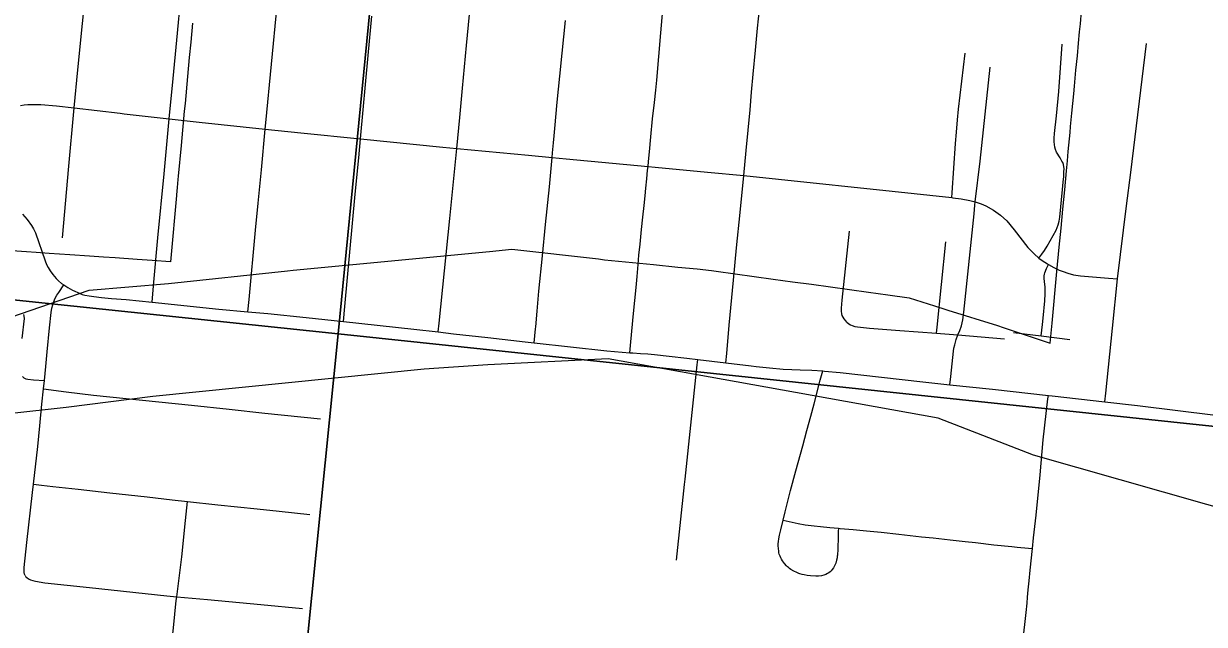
# Model space of a CAD drawing. Extents: x -1.4 to 35.4, y 0 to 22.
# Drawn here: x 27.393 to 28.091, y 15.478 to 15.833 of the extents above; entities that cross this region are included whole.
import ezdxf

# ---------------------------------------------------------------- set-up
doc = ezdxf.new("R2010")
doc.units = 0
for name, color, linetype in [('GM_X_City_Street', 7, 'Continuous'), ('GM_X_County_Road', 7, 'Continuous'), ('GM_X_County_Text', 7, 'Continuous'), ('GM_X_Section', 7, 'Continuous'), ('GM_X_Township_Road', 7, 'Continuous')]:
    doc.layers.add(name, color=color, linetype=linetype)

msp = doc.modelspace()

# ---------------------------------------------------------------- linework, layer by layer
at = {"layer": 'GM_X_City_Street'}
for p, q in [((27.94557, 15.64934), (27.97314, 15.64708)), ((27.97839, 15.65085), (27.99469, 15.64882)), ((27.99469, 15.64882), (28.01164, 15.64672))]:
    msp.add_line(p, q, dxfattribs=at)
for points in [[(27.63839, 15.65118), (27.63895, 15.65637), (27.64535, 15.71807), (27.64945, 15.75958), (27.65122, 15.77776), (27.65278, 15.79514), (27.65514, 15.82032), (27.6575, 15.84492), (27.65926, 15.86356), (27.65959, 15.86707), (27.6634, 15.90759), (27.66546, 15.92918), (27.66921, 15.96706), (27.67169, 15.992), (27.67925, 16.07074), (27.67962, 16.07469), (27.68112, 16.08946), (27.68289, 16.10847), (27.68787, 16.16238)], [(27.41643, 15.7067), (27.42006, 15.74919), (27.42319, 15.78131), (27.42339, 15.78349), (27.42537, 15.80596), (27.43103, 15.8609), (27.43345, 15.88491), (27.43366, 15.88691)], [(27.4693, 15.66865), (27.47019, 15.67831), (27.47281, 15.70672), (27.4764, 15.74464), (27.47948, 15.77711), (27.48176, 15.80088), (27.48398, 15.8235), (27.48663, 15.85097)], [(27.80841, 15.63285), (27.80891, 15.63833), (27.81047, 15.65505), (27.81288, 15.68165), (27.81471, 15.70082), (27.81684, 15.72181), (27.81898, 15.74348), (27.82038, 15.75829), (27.82275, 15.78237), (27.82365, 15.79288), (27.82462, 15.80339), (27.82596, 15.81759), (27.82722, 15.83057), (27.82882, 15.84721)], [(27.52597, 15.66311), (27.52664, 15.6704), (27.53042, 15.71121), (27.53208, 15.72723), (27.53397, 15.74699), (27.5362, 15.77101), (27.53654, 15.77479), (27.5432, 15.84403)], [(27.75167, 15.63886), (27.75226, 15.64527), (27.75377, 15.66194), (27.75535, 15.67743), (27.75597, 15.68398), (27.75658, 15.69094), (27.75709, 15.69656), (27.75771, 15.70291), (27.75863, 15.71171), (27.75934, 15.71888), (27.76006, 15.72583), (27.76067, 15.73156), (27.76108, 15.73617), (27.7617, 15.74159), (27.76221, 15.74671), (27.76242, 15.74891), (27.76272, 15.75193), (27.76323, 15.75765), (27.76405, 15.76635), (27.76507, 15.77704), (27.76618, 15.7867), (27.76702, 15.79393), (27.76772, 15.79999), (27.76999, 15.82783), (27.77123, 15.84147)], [(27.58239, 15.65733), (27.58318, 15.66614), (27.58786, 15.71549), (27.58945, 15.73248), (27.59145, 15.75408), (27.59243, 15.76527), (27.5971, 15.81456), (27.5993, 15.83764)], [(27.69509, 15.64466), (27.69592, 15.65293), (27.69605, 15.65417), (27.69693, 15.66346), (27.69794, 15.67521), (27.7, 15.69615), (27.70191, 15.7146), (27.70413, 15.73682), (27.7058, 15.75422), (27.70607, 15.75703), (27.70663, 15.7628), (27.707, 15.76706), (27.70738, 15.77137), (27.70872, 15.78687), (27.71035, 15.80229), (27.71178, 15.8159), (27.71363, 15.83509)], [(27.99342, 15.6948), (27.99524, 15.69715), (27.99683, 15.69933), (27.99838, 15.70188), (28.00355, 15.71123), (28.00423, 15.71284), (28.00483, 15.71444), (28.00544, 15.71666), (28.00572, 15.71896), (28.00739, 15.73522), (28.00784, 15.73962), (28.00806, 15.74298), (28.00823, 15.74554), (28.00828, 15.74775), (28.00823, 15.74876), (28.00793, 15.75006), (28.00752, 15.75117), (28.00707, 15.75212), (28.00598, 15.75395), (28.00389, 15.75744), (28.0032, 15.75897), (28.00282, 15.76035), (28.0026, 15.76188), (28.00244, 15.76341), (28.0025, 15.76565), (28.00271, 15.76837), (28.00385, 15.77888), (28.00521, 15.79312), (28.00712, 15.82128)], [(28.0324, 15.60989), (28.03291, 15.6149), (28.03688, 15.65341), (28.03997, 15.68247), (28.04525, 15.7256), (28.04771, 15.74533), (28.05703, 15.8216)], [(27.9419, 15.73048), (27.94209, 15.73328), (27.94412, 15.76254), (27.94463, 15.76928), (27.94527, 15.77644), (27.94597, 15.78276), (27.9498, 15.81582)], [(27.95583, 15.72808), (27.95875, 15.75213), (27.96456, 15.80756)], [(27.39157, 15.78491), (27.39369, 15.78525), (27.39598, 15.78546), (27.39921, 15.78559), (27.40355, 15.78547), (27.41292, 15.78468), (27.42339, 15.78349), (27.45048, 15.78037), (27.45293, 15.7801), (27.47948, 15.77711), (27.49719, 15.77512), (27.5362, 15.77101), (27.5572, 15.76882), (27.59243, 15.76527), (27.64123, 15.76035), (27.64945, 15.75958), (27.69176, 15.75559), (27.7058, 15.75422), (27.71401, 15.75341), (27.76242, 15.74891), (27.76656, 15.74853), (27.79748, 15.74563), (27.81898, 15.74348), (27.83946, 15.74142), (27.9068, 15.73433), (27.9419, 15.73048), (27.94263, 15.7304), (27.94758, 15.72976), (27.95253, 15.72885), (27.95583, 15.72808), (27.95939, 15.72687), (27.96213, 15.7256), (27.96657, 15.72314), (27.97068, 15.72016), (27.9744, 15.7167), (27.97885, 15.71139), (27.98681, 15.70112), (27.98862, 15.69917), (27.99065, 15.6972), (27.99342, 15.6948), (27.99536, 15.69335), (27.99848, 15.69135), (27.99918, 15.69094), (28.0023, 15.68914), (28.00544, 15.68767), (28.00774, 15.68676), (28.01046, 15.68582), (28.01386, 15.68489), (28.01794, 15.68421), (28.03456, 15.6829), (28.03997, 15.68247)], [(27.94557, 15.64934), (27.94677, 15.65204), (27.94774, 15.65482), (27.94849, 15.65835), (27.94905, 15.66278), (27.9551, 15.72096), (27.95562, 15.72606), (27.95583, 15.72808)], [(27.88, 15.65697), (27.87933, 15.6577), (27.87836, 15.65892), (27.87769, 15.65993), (27.87724, 15.66091), (27.877, 15.66189), (27.87682, 15.66342), (27.87682, 15.66517), (27.87713, 15.67), (27.88158, 15.71064)], [(27.933, 15.65041), (27.93332, 15.65399), (27.93843, 15.70441)], [(27.99469, 15.64882), (27.99551, 15.65551), (27.99596, 15.6592), (27.99695, 15.66948), (27.99715, 15.67366), (27.99709, 15.67779), (27.99681, 15.68069), (27.99661, 15.68281), (27.99661, 15.68436), (27.9967, 15.68523), (27.99685, 15.68607), (27.9979, 15.6887), (27.99918, 15.69094)], [(27.39431, 15.50718), (27.39398, 15.50798), (27.39378, 15.50899), (27.39373, 15.51027), (27.39376, 15.51185), (27.39529, 15.52668), (27.39875, 15.55627), (27.39933, 15.56123), (27.4019, 15.58348), (27.40309, 15.59563), (27.40424, 15.60848), (27.40515, 15.61751), (27.40571, 15.62236), (27.40653, 15.6308), (27.40742, 15.63938), (27.40882, 15.65351), (27.40975, 15.6627), (27.41014, 15.66518), (27.41069, 15.66708), (27.41132, 15.66899), (27.41196, 15.67063), (27.41315, 15.6728), (27.41423, 15.67444), (27.4172, 15.67896)], [(27.39327, 15.66152), (27.39363, 15.66045), (27.39371, 15.65912), (27.39247, 15.64716)], [(27.88, 15.65697), (27.88119, 15.65592), (27.88203, 15.65532), (27.88304, 15.65484), (27.88457, 15.65435), (27.88616, 15.65408), (27.89325, 15.65331), (27.91119, 15.65201), (27.933, 15.65041)], [(27.933, 15.65041), (27.9353, 15.65024), (27.94557, 15.64934)], [(27.94082, 15.61991), (27.94135, 15.62484), (27.94297, 15.63974), (27.94324, 15.6416), (27.94368, 15.64347), (27.94458, 15.64663), (27.94557, 15.64934)], [(27.77928, 15.51625), (27.78405, 15.56105), (27.78439, 15.56405), (27.79147, 15.63172), (27.7918, 15.6348)], [(27.39268, 15.62474), (27.39363, 15.62394), (27.39481, 15.62335), (27.39595, 15.62318), (27.39926, 15.6229), (27.40571, 15.62236)], [(27.40515, 15.61751), (27.4186, 15.61574), (27.43464, 15.61381), (27.46366, 15.61082), (27.49271, 15.60788), (27.51494, 15.60546), (27.53592, 15.60313), (27.5688, 15.59985)], [(27.98197, 15.45034), (27.98594, 15.48528), (27.98643, 15.49083), (27.98677, 15.49446), (27.98717, 15.49868), (27.98766, 15.50413), (27.98823, 15.51026), (27.98955, 15.52321), (27.99033, 15.52952), (27.99184, 15.54291), (27.99415, 15.56676), (27.99598, 15.58732), (27.99878, 15.6116), (27.99902, 15.61363)], [(27.39933, 15.56123), (27.40404, 15.56067), (27.41073, 15.55987), (27.42557, 15.55819), (27.44439, 15.55596), (27.46652, 15.55361), (27.48129, 15.55196), (27.49029, 15.5509), (27.5083, 15.54889), (27.53154, 15.54663), (27.54447, 15.54526), (27.56263, 15.54333)], [(27.48119, 15.4689), (27.48214, 15.47821), (27.48276, 15.48437), (27.48362, 15.49239), (27.48394, 15.49459), (27.48695, 15.51833), (27.48913, 15.53965), (27.49029, 15.5509)], [(27.39431, 15.50718), (27.39475, 15.50649), (27.39528, 15.506), (27.39628, 15.50527), (27.39741, 15.50465), (27.39881, 15.50423), (27.40049, 15.50376), (27.40594, 15.50295), (27.43239, 15.5001), (27.47799, 15.49511), (27.48394, 15.49459), (27.50206, 15.49303), (27.53352, 15.49002), (27.55825, 15.48773)]]:
    msp.add_lwpolyline(points, dxfattribs=at)
at = {"layer": 'GM_X_County_Road'}
msp.add_line((27.7918, 15.6348), (27.80841, 15.63285), dxfattribs=at)
for points in [[(27.39267, 15.72078), (27.3956, 15.71757), (27.3981, 15.71402), (27.39934, 15.71208), (27.40041, 15.70962), (27.40617, 15.69319), (27.407, 15.69101), (27.40798, 15.68917), (27.40911, 15.68715), (27.41065, 15.68501), (27.41268, 15.68263), (27.41411, 15.68126), (27.4159, 15.67983), (27.4172, 15.67896), (27.4196, 15.67739), (27.42234, 15.67584), (27.4269, 15.67376), (27.42805, 15.67333), (27.42956, 15.67294), (27.43214, 15.67244), (27.43486, 15.67206), (27.4394, 15.67156), (27.44546, 15.67098), (27.45398, 15.67022), (27.4693, 15.66865)], [(27.4693, 15.66865), (27.50881, 15.66461), (27.52597, 15.66311)], [(27.52597, 15.66311), (27.53776, 15.66209), (27.56035, 15.6597), (27.58239, 15.65733)], [(27.58239, 15.65733), (27.6241, 15.65286), (27.63839, 15.65118)], [(27.63839, 15.65118), (27.64745, 15.65011), (27.6677, 15.64789), (27.68979, 15.64526), (27.69509, 15.64466)], [(27.69509, 15.64466), (27.73812, 15.63987), (27.75167, 15.63886)], [(27.75167, 15.63886), (27.75348, 15.63872), (27.75793, 15.63845), (27.76223, 15.63813), (27.76634, 15.63777), (27.77491, 15.63685), (27.78529, 15.63557), (27.7918, 15.6348)], [(27.80841, 15.63285), (27.82331, 15.63109), (27.82633, 15.63072), (27.83417, 15.62985), (27.84221, 15.62917), (27.84732, 15.62892), (27.8523, 15.62873), (27.85928, 15.62852), (27.86568, 15.62806)], [(27.86568, 15.62806), (27.86681, 15.62797), (27.87594, 15.62708), (27.92483, 15.62158), (27.94082, 15.61991)], [(27.94082, 15.61991), (27.9661, 15.61726), (27.99902, 15.61363)], [(27.99902, 15.61363), (28.00117, 15.61339), (28.0324, 15.60989)], [(28.0324, 15.60989), (28.05162, 15.60773), (28.12005, 15.59921)]]:
    msp.add_lwpolyline(points, dxfattribs=at)
at = {"layer": 'GM_X_County_Text'}
for points in [[(27.38578, 15.65977), (27.43218, 15.67574), (27.47898, 15.6798), (27.47898, 15.67981), (27.54928, 15.6873), (27.55267, 15.68766), (27.5527, 15.68767), (27.58388, 15.69064), (27.66875, 15.69873), (27.68191, 15.70009), (27.7331, 15.69426), (27.73675, 15.69384), (27.76558, 15.69095), (27.78007, 15.6895), (27.79138, 15.68836), (27.79996, 15.6875), (27.80267, 15.68712), (27.81394, 15.68555), (27.82521, 15.68398), (27.83648, 15.68241), (27.84775, 15.68084), (27.85902, 15.67927), (27.87028, 15.6777), (27.88155, 15.67613), (27.89282, 15.67456), (27.90409, 15.67299), (27.91677, 15.67122), (27.93163, 15.66656), (27.9385, 15.66441), (27.93964, 15.66406), (27.96903, 15.65485), (27.97226, 15.65383), (27.98708, 15.64887), (27.9994, 15.64476), (28.00008, 15.64453), (28.00012, 15.64451), (28.00012, 15.64452), (28.00123, 15.65634), (28.00411, 15.68687), (28.00546, 15.70114), (28.00652, 15.71245), (28.00759, 15.72377), (28.00866, 15.73508), (28.00973, 15.74639), (28.01028, 15.75225), (28.01079, 15.75771), (28.01186, 15.76902), (28.01219, 15.77252), (28.01293, 15.78033), (28.01401, 15.79179), (28.01444, 15.79636), (28.01533, 15.80579), (28.01614, 15.81438), (28.01684, 15.82182), (28.01747, 15.82847), (28.01791, 15.83313), (28.01862, 15.84065)], [(27.4932, 15.83366), (27.49215, 15.8224), (27.4913, 15.81325), (27.49027, 15.80203), (27.4888, 15.78614), (27.48839, 15.78166), (27.48651, 15.7613), (27.48483, 15.74313), (27.48465, 15.74116), (27.48422, 15.73647), (27.48383, 15.73223), (27.48378, 15.73171), (27.48044, 15.69463), (27.48025, 15.69254), (27.46945, 15.69331), (27.4605, 15.69394), (27.44762, 15.69484), (27.44067, 15.69533), (27.43232, 15.69591), (27.42083, 15.69672), (27.40852, 15.69758), (27.4008, 15.69812), (27.39507, 15.69852), (27.38078, 15.69953)], [(28.11821, 15.54178), (27.99029, 15.5784), (27.93385, 15.60017), (27.8321, 15.61845), (27.73886, 15.6352), (27.66769, 15.63168), (27.63006, 15.62905), (27.46976, 15.61296), (27.41858, 15.60644), (27.24549, 15.58734)]]:
    msp.add_lwpolyline(points, dxfattribs=at)
at = {"layer": 'GM_X_Section'}
for points in [[(27.67732, 16.65174), (27.5793, 15.64992), (26.56663, 15.75608), (26.54696, 15.75756), (26.64566, 16.75445)], [(28.69084, 16.55237), (28.58778, 15.54345), (27.5793, 15.64992), (27.67732, 16.65174)], [(27.5793, 15.64992), (27.48098, 14.67461), (26.47381, 14.7481), (26.56663, 15.75608)], [(28.58778, 15.54345), (28.61083, 15.54116), (28.5233, 14.5759), (27.48098, 14.67461), (27.5793, 15.64992)]]:
    msp.add_lwpolyline(points, close=True, dxfattribs=at)
at = {"layer": 'GM_X_Township_Road'}
for points in [[(27.8539, 15.58391), (27.85635, 15.59289), (27.85857, 15.60142), (27.86056, 15.60869), (27.86424, 15.62257), (27.86568, 15.62806)], [(27.84222, 15.5399), (27.84348, 15.5449), (27.84658, 15.55746), (27.84976, 15.56896), (27.8539, 15.58391)], [(27.87499, 15.53511), (27.87487, 15.53328), (27.87479, 15.53153), (27.87471, 15.5292), (27.87472, 15.52751), (27.87466, 15.52559), (27.87463, 15.52332), (27.87457, 15.52173), (27.87446, 15.52025), (27.87438, 15.51927), (27.8743, 15.51861), (27.87416, 15.5177), (27.87384, 15.51622), (27.87333, 15.51451), (27.87285, 15.51339), (27.872, 15.51178), (27.87127, 15.51077), (27.87057, 15.50992), (27.87, 15.50937), (27.86931, 15.5088), (27.86858, 15.50834), (27.86753, 15.50776), (27.8664, 15.50733), (27.86492, 15.50699), (27.86323, 15.50678), (27.86163, 15.50671), (27.85852, 15.50694), (27.85652, 15.50721), (27.85478, 15.50752), (27.85345, 15.5078), (27.85224, 15.50817), (27.85159, 15.50837), (27.85033, 15.50888), (27.84865, 15.5097), (27.84689, 15.51072), (27.84607, 15.51129), (27.84539, 15.51184), (27.84491, 15.51227), (27.84431, 15.51287), (27.84311, 15.51423), (27.8424, 15.51513), (27.84195, 15.51578), (27.84124, 15.51692), (27.84089, 15.51756), (27.84044, 15.51855), (27.84001, 15.51989), (27.83983, 15.52063), (27.83965, 15.52168), (27.83947, 15.52323), (27.83938, 15.52468), (27.83939, 15.52595), (27.8395, 15.52736), (27.83972, 15.5289), (27.84017, 15.53113), (27.84087, 15.5342), (27.84222, 15.5399)], [(27.84222, 15.5399), (27.84947, 15.53829), (27.85116, 15.53797), (27.85531, 15.5372), (27.8607, 15.53651), (27.86432, 15.53614), (27.86978, 15.53561), (27.87499, 15.53511)], [(27.87499, 15.53511), (27.87593, 15.53502), (27.88359, 15.53436), (27.89155, 15.53357), (27.90013, 15.53278), (27.91066, 15.53158), (27.92406, 15.53015), (27.93086, 15.52938)], [(27.93086, 15.52938), (27.94102, 15.52825), (27.94984, 15.52734), (27.95601, 15.52666), (27.96678, 15.5254), (27.97751, 15.52427), (27.98052, 15.52398), (27.98729, 15.5234), (27.98955, 15.52321)]]:
    msp.add_lwpolyline(points, dxfattribs=at)

doc.saveas('drawing.dxf')
